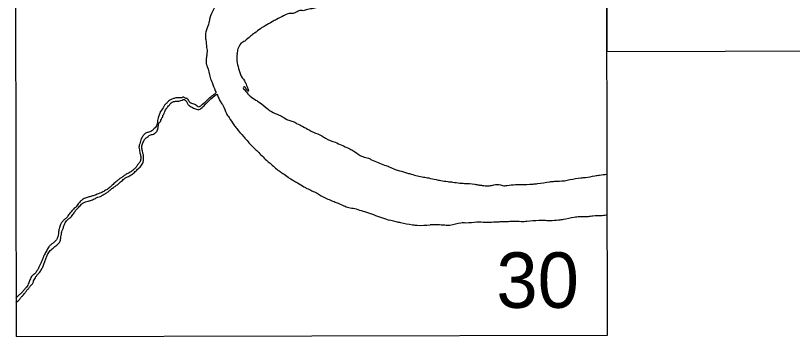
# Model space of a CAD drawing. Extents: x 3297753 to 3335611, y 652252 to 677623.
# Drawn here: x 3322368 to 3324006, y 654524 to 655201 of the extents above; entities that cross this region are included whole.
import ezdxf

# ---------------------------------------------------------------- set-up
doc = ezdxf.new("R2010")
doc.units = 0
doc.layers.add('V-ANNO-NPLT', color=7, linetype='Continuous')

msp = doc.modelspace()

# ---------------------------------------------------------------- linework, layer by layer
at = {"layer": 'V-ANNO-NPLT'}
msp.add_line((3322789.4, 655042.1), (3322791.2, 655038.1), dxfattribs=at)
for points in [[(3323614.9, 655124.6), (3324861.3, 655128.2), (3324858.9, 655846.4), (3323613.1, 655842.8), (3323614.9, 655124.6)], [(3322369.4, 654523.6), (3323616.4, 654526.1), (3323614.6, 655244.3), (3322368.3, 655241.8), (3322369.4, 654523.6)]]:
    msp.add_lwpolyline(points, dxfattribs=at)
for points in [[(3322805.7, 655242.7), (3322797.6, 655232.8), (3322785.8, 655213.7), (3322778.1, 655195.4), (3322775.9, 655185.8), (3322770.9, 655170.5), (3322768.6, 655154.1), (3322769.4, 655149.5), (3322771, 655133.4), (3322772.1, 655127.3)], [(3323113, 655244.1), (3323085.4, 655235), (3323054.1, 655226.6), (3323017.5, 655219.7), (3322993.5, 655215.1), (3322980.9, 655212.4), (3322972.8, 655210.9), (3322970.9, 655211.6), (3322967.9, 655211.2), (3322959.9, 655207.8), (3322953.8, 655205.1), (3322948, 655204.7), (3322945.4, 655204.7), (3322933.1, 655199.7)], [(3322933.5, 655199.9), (3322918.6, 655192.5), (3322909.1, 655187.1), (3322894.6, 655179.1), (3322884.7, 655172.9), (3322872.1, 655163.4), (3322863.7, 655157.2), (3322851.5, 655146.9), (3322847.7, 655144.6), (3322843.5, 655141.5), (3322837, 655130.1), (3322835.1, 655120.1)], [(3322772.1, 655127.3), (3322771.7, 655119.7), (3322770.2, 655109.7), (3322769.8, 655104), (3322770.2, 655099), (3322772.5, 655093.3), (3322778.7, 655070), (3322782.5, 655059.3), (3322789.4, 655042.1)], [(3322835.2, 655120.4), (3322835.5, 655101), (3322839.7, 655084.6), (3322842.4, 655076.2), (3322850.8, 655062.8), (3322854.3, 655055.9), (3322858.5, 655045.2), (3322859.2, 655042.6), (3322858.9, 655041), (3322858.1, 655041), (3322856.6, 655043.3), (3322853.1, 655047.9), (3322850.8, 655050.6), (3322850.1, 655050.2), (3322848.9, 655049.4), (3322852.7, 655042.2)], [(3322719, 655027.3), (3322721.6, 655028.9), (3322722.4, 655028.8), (3322724.3, 655027.5), (3322726.9, 655026.5), (3322729.1, 655026.4), (3322731.8, 655023.2), (3322735.8, 655018), (3322739.5, 655015.8), (3322743.8, 655014.4), (3322747.4, 655012.8), (3322750.9, 655010.1), (3322754.7, 655008.3), (3322759.8, 655011), (3322770.6, 655020.6), (3322773.9, 655023.7), (3322791.2, 655038.2)], [(3322852.7, 655042.2), (3322857.7, 655035.7), (3322863.1, 655030.7), (3322874.9, 655022.3), (3322882.2, 655017.7), (3322898.6, 655004.8), (3322907.8, 654997.9), (3322923.8, 654990.6), (3322933.7, 654985.7), (3322944.1, 654979.6), (3322953.2, 654977.3), (3322960.9, 654973.1)], [(3322719, 655027.3), (3322714.7, 655026.8), (3322712.2, 655026.8), (3322708.2, 655027.3), (3322704.3, 655026.3), (3322701.3, 655025.5), (3322697.8, 655023.9), (3322694.7, 655022.6), (3322692.5, 655021.4), (3322689, 655018.3), (3322686.9, 655016.1), (3322682.4, 655011.6), (3322675.9, 655000.7), (3322673.3, 654997.2), (3322672.5, 654994.6)], [(3322681.8, 654994), (3322683.6, 654999.7), (3322685.8, 655003.7), (3322690.9, 655009.8), (3322694.6, 655014), (3322698.3, 655018), (3322703.9, 655019.5), (3322707.5, 655020.3), (3322712.5, 655020.1), (3322717, 655021.1), (3322721.4, 655023.3)], [(3322721.3, 655023.3), (3322724.5, 655023.3), (3322726.2, 655022), (3322729, 655019), (3322731.4, 655013.9), (3322736.2, 655009.4), (3322741, 655006.4), (3322749.9, 655003.2), (3322755.2, 655002.7), (3322759.1, 655004.6), (3322776.3, 655021.3), (3322792.8, 655034.8)], [(3322792.8, 655034.8), (3322796.6, 655026.4), (3322800.8, 655018), (3322805.4, 655011.2), (3322812.7, 654994), (3322818.4, 654985.2), (3322828.4, 654970.3), (3322834.5, 654962.3), (3322848.6, 654945.5), (3322854.4, 654939)], [(3322672.5, 654994.6), (3322669.5, 654987.1), (3322668.4, 654982.1), (3322667.4, 654976.5), (3322666.3, 654970.9), (3322664.2, 654965.6), (3322660.7, 654962.2), (3322655.3, 654957.4), (3322651.1, 654955.4), (3322647.3, 654954.2), (3322644.4, 654953.4), (3322640.9, 654951), (3322637.1, 654947.2), (3322636, 654945.2)], [(3322645.9, 654944.1), (3322649.9, 654947.3), (3322653.5, 654949.1), (3322656.7, 654949.9), (3322661.1, 654951.5), (3322663.1, 654953.3), (3322665.9, 654956), (3322667.8, 654959.2), (3322668.9, 654963.5), (3322669.2, 654967.2), (3322670, 654971.4), (3322671.3, 654974.7), (3322673.8, 654977.3), (3322674.9, 654979.9), (3322677, 654984.5), (3322678.6, 654987.2), (3322679.6, 654990.8), (3322681.8, 654994)], [(3322960.9, 654973.1), (3322987.2, 654959.4), (3322996.4, 654954.4), (3323014, 654946.8), (3323021.6, 654941.8), (3323042.2, 654933.4)], [(3322636, 654945.2), (3322632.3, 654938.2), (3322630.9, 654932.8), (3322629.1, 654926.8), (3322628.5, 654922.8), (3322629.6, 654917.4), (3322630.2, 654912.3), (3322631.8, 654905.2), (3322632.3, 654901.2), (3322632.3, 654898)], [(3322638.1, 654898), (3322638.2, 654904.7), (3322636.3, 654911.5), (3322635.2, 654916.9), (3322634.7, 654920.8), (3322634.5, 654925.7), (3322636, 654930.2), (3322637.7, 654933.9), (3322639.3, 654937.6), (3322641.4, 654940.3), (3322645.9, 654944.1)], [(3322854.4, 654939), (3322870.8, 654921.4), (3322878.8, 654913.8), (3322897.2, 654895.5), (3322904.8, 654889)], [(3323042.2, 654933.4), (3323070.5, 654920.5), (3323079.3, 654915.9), (3323094.9, 654905.6), (3323106.4, 654901), (3323112.1, 654899.5), (3323119, 654896.4)], [(3322632.3, 654898), (3322630.1, 654891.4), (3322625.6, 654885.4), (3322622.4, 654880.7), (3322617.3, 654875.6), (3322612.5, 654871.9), (3322607.6, 654869), (3322601.8, 654865.8), (3322596.2, 654861.9), (3322590.8, 654858.3), (3322586.1, 654854.9), (3322581.7, 654851.2), (3322577.4, 654848), (3322573.8, 654844.5), (3322570.6, 654841.3)], [(3322578.2, 654840.2), (3322584.4, 654845), (3322589.7, 654849.6), (3322593.7, 654852.8), (3322597.3, 654856.3), (3322602.6, 654859.4), (3322610.1, 654863.2), (3322617.2, 654868.1), (3322624, 654874.6), (3322630.7, 654881), (3322636.5, 654889), (3322637.6, 654891.6), (3322638.1, 654898)], [(3323119, 654896.4), (3323146.1, 654885), (3323156.1, 654881.6), (3323168.7, 654875.9), (3323177.8, 654873.2), (3323194.6, 654868.2), (3323202.6, 654865.9), (3323228.6, 654859.9), (3323239.3, 654858), (3323255, 654854.5), (3323264.5, 654852.6)], [(3322904.8, 654889), (3322923.9, 654872.9), (3322931.6, 654867.6), (3322954.1, 654852.3), (3322962.9, 654847.7), (3322976.3, 654839.3), (3322982.4, 654835.9)], [(3323468.8, 654846), (3323494.4, 654849.8), (3323504.7, 654851), (3323525.3, 654852.1), (3323537.1, 654854.4), (3323560, 654858.3), (3323569.9, 654859.1), (3323589.8, 654862.5), (3323599.3, 654864.1), (3323615.5, 654865.7)], [(3323264.5, 654852.6), (3323279.4, 654850.4), (3323289.7, 654849.2), (3323305, 654847.3), (3323314.5, 654846.6), (3323336.3, 654844.7), (3323344.7, 654843.2), (3323352.3, 654842.4), (3323358.1, 654841.3), (3323367.6, 654841.7), (3323376.4, 654843.2), (3323390.9, 654843.6), (3323395.1, 654842.1), (3323404.6, 654842.1), (3323422.2, 654844), (3323432.5, 654844), (3323459.2, 654845.2), (3323468.8, 654846)], [(3322570.6, 654841.3), (3322564.3, 654835.8), (3322558.2, 654832), (3322549.9, 654827.3), (3322542.4, 654824.4), (3322534, 654821.1), (3322526.8, 654819), (3322519.5, 654816.9), (3322511, 654813.3), (3322506.1, 654809.5)], [(3322506.6, 654802.1), (3322510.7, 654805.2), (3322516, 654807.3), (3322521.6, 654808.9), (3322528.3, 654811), (3322532.9, 654813), (3322536.8, 654814.8), (3322539.8, 654816.9), (3322541.7, 654817.5), (3322547.3, 654819.1), (3322553.1, 654822.4), (3322560.6, 654826.8), (3322565.9, 654830.9), (3322571.3, 654835.5), (3322578.2, 654840.2)], [(3322982.4, 654835.9), (3323003.8, 654825.6), (3323012.9, 654820.3), (3323035.1, 654810), (3323044.3, 654806.2), (3323060.3, 654799.3), (3323070.6, 654795.5), (3323083.2, 654793.6), (3323096.6, 654789)], [(3322506.1, 654809.5), (3322500.6, 654803.4), (3322497.6, 654799.1), (3322494.9, 654795.9), (3322492.2, 654794), (3322485.6, 654786.4), (3322480, 654780.2), (3322477.6, 654776), (3322473, 654771.7), (3322467.9, 654766.9), (3322463.7, 654761.3), (3322462.3, 654757.9)], [(3322470.1, 654756.9), (3322472.8, 654763.3), (3322475.4, 654767.4), (3322480, 654771.4), (3322484.5, 654775.1), (3322490.6, 654782.6), (3322495, 654789), (3322500, 654794.9), (3322503.4, 654798.3), (3322506.6, 654802.1)], [(3323096.6, 654789), (3323106.1, 654786.3), (3323122.9, 654780.6), (3323139.7, 654774.5), (3323148.1, 654771.5), (3323170.3, 654766.2), (3323179.8, 654763.9), (3323205.4, 654759.3), (3323215, 654758.2), (3323242.5, 654759)], [(3323615.8, 654779.9), (3323604.8, 654778.4), (3323585.3, 654777.7), (3323575.4, 654776.1), (3323557.4, 654775.7), (3323546, 654774.9), (3323522.7, 654770), (3323513.1, 654768.8), (3323495.2, 654767.6), (3323481.8, 654768), (3323471.1, 654768), (3323446.3, 654766.1), (3323434.1, 654765.7), (3323418.5, 654766.4), (3323407.4, 654765.6)], [(3323407.4, 654765.6), (3323394.8, 654765.6), (3323384.1, 654764.8), (3323350.1, 654764.4), (3323341, 654764.4), (3323317.7, 654762.9), (3323307, 654762.9), (3323284.1, 654757.9), (3323273.4, 654758.2), (3323242.5, 654759)], [(3322462.3, 654757.9), (3322459.9, 654748.6), (3322458.5, 654740.4), (3322457.4, 654733.7), (3322454.5, 654727.5), (3322448.9, 654721.7), (3322443.6, 654717.7), (3322438.5, 654712.6), (3322435.6, 654708.6)], [(3322445.5, 654708.4), (3322453.4, 654715), (3322459.6, 654720.1), (3322462.2, 654724.3), (3322463.9, 654733.6), (3322464.9, 654739.5), (3322465.8, 654744.3), (3322467.9, 654749.6), (3322470.1, 654756.9)], [(3322436.2, 654709.3), (3322431.6, 654700.5), (3322427.5, 654692.7), (3322426.7, 654690.1), (3322425.4, 654686.4), (3322422.2, 654679.7), (3322419.7, 654673.8), (3322416.8, 654668), (3322413.8, 654662.4), (3322411.5, 654659.5), (3322410.3, 654657.1), (3322406.9, 654654.2)], [(3322415.1, 654654.4), (3322419.5, 654659.5), (3322423.7, 654666.3), (3322427.5, 654674), (3322429.9, 654681.8), (3322432.8, 654689.3), (3322436, 654696.2), (3322438.2, 654700.7), (3322441.4, 654704.7), (3322445.5, 654708.4)], [(3322406.9, 654654.2), (3322404, 654652.2), (3322400.8, 654647.7), (3322398.6, 654642.9), (3322397.2, 654638.5), (3322395.2, 654634.4), (3322392.7, 654629.7), (3322389.3, 654625.7), (3322384.7, 654620.1), (3322379.1, 654614.2), (3322374, 654609.5), (3322371.9, 654607.5)], [(3322381, 654607.6), (3322388.4, 654615.3), (3322392.4, 654621.1), (3322396.7, 654626.2), (3322400.2, 654630.9), (3322403.1, 654633.6), (3322404.5, 654635.7), (3322405.8, 654638.7), (3322406.3, 654640.6), (3322409, 654645), (3322411.4, 654649.8), (3322415.1, 654654.4)], [(3322381, 654607.6), (3322379.4, 654606), (3322377.5, 654603.1), (3322375.1, 654600.1), (3322373.1, 654597.5), (3322369.2, 654593.9)], [(3322371.9, 654607.5), (3322370.3, 654605.7), (3322369.2, 654604.7)]]:
    msp.add_spline(points, degree=3, dxfattribs=at)

# ---------------------------------------------------------------- texts
msp.add_text('30', height=117, rotation=0.0583, dxfattribs=at).set_placement((3323382, 654583.9))

doc.saveas('drawing.dxf')
